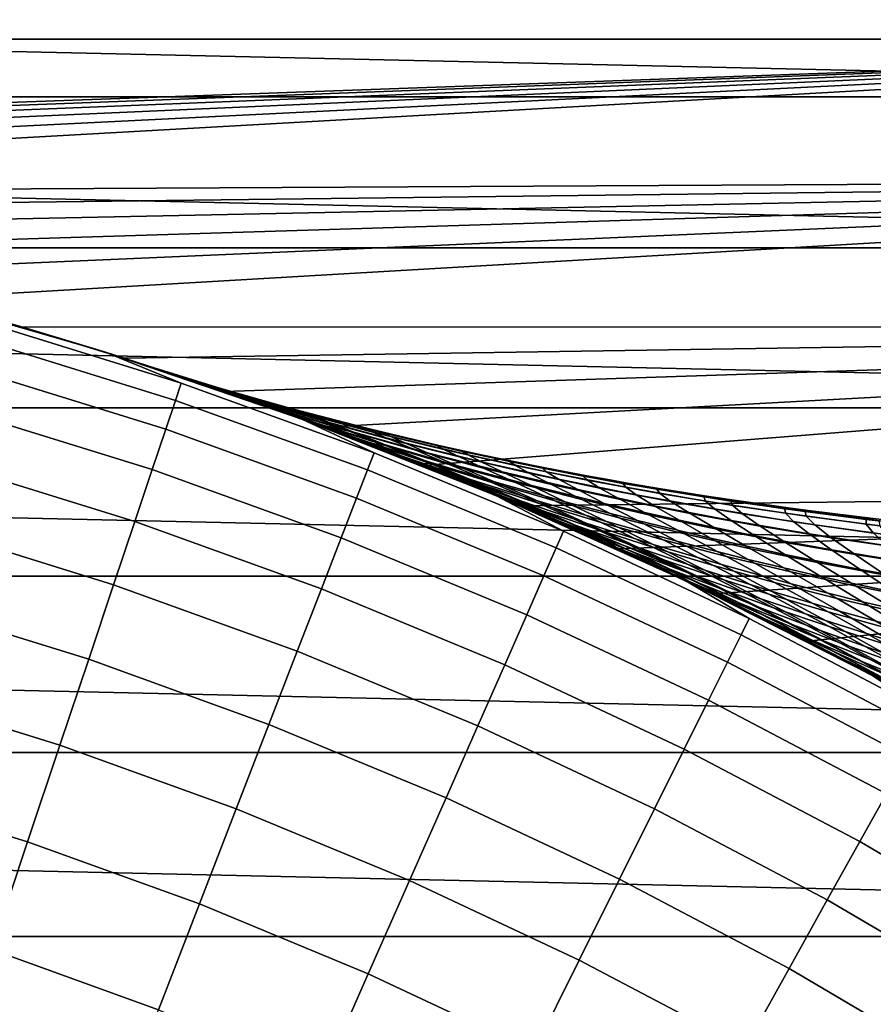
# Model space of a CAD drawing. Header units: metres. Extents: x -28 to 70, y -218 to 28.
# Tile 382 of 463: x 6.18 to 10.41, y 17.76 to 22.63. Entities that reach past the tile are written whole.
import ezdxf

# ---------------------------------------------------------------- set-up
doc = ezdxf.new("R2010")
doc.units = ezdxf.units.M
doc.layers.add('solid_10_261_432_XXX', color=7, linetype='CONTINUOUS')

msp = doc.modelspace()

# ---------------------------------------------------------------- linework, layer by layer
at = {"layer": 'solid_10_261_432_XXX'}
for points in [[(13.848095, 23.178228), (-13.848136, 23.178204), (-14.874039, 22.533596)], [(14.873999, 22.533623), (13.848095, 23.178228), (-14.874039, 22.533596)], [(-16.164074, 22.247982, -5), (-15.149656, 22.950771, -5), (16.164074, 22.247982, -5)], [(-15.149656, 22.950771, -5), (15.149656, 22.950771, -5), (16.164074, 22.247982, -5)], [(-14.874039, 22.533596), (-15.870024, 21.843588), (0, 22), (14.873999, 22.533623)], [(14.873999, 22.533623), (0, 22), (0.523535, 21.993769)], [(14.873999, 22.533623), (0.523535, 21.993769), (1.046814, 21.97508)], [(14.873999, 22.533623), (1.046814, 21.97508), (1.569467, 21.943945)], [(14.873999, 22.533623), (1.569467, 21.943945), (2.091219, 21.900383)], [(14.873999, 22.533623), (2.091219, 21.900383), (2.611826, 21.844412)], [(14.873999, 22.533623), (2.611826, 21.844412), (3.130936, 21.77607), (15.869986, 21.843615)], [(-17.145966, 21.50037, -5), (-16.164074, 22.247982, -5), (17.145966, 21.50037, -5)], [(-16.164074, 22.247982, -5), (16.164074, 22.247982, -5), (17.145966, 21.50037, -5)], [(15.869986, 21.843615), (3.130936, 21.77607), (3.648249, 21.695396)], [(15.869986, 21.843615), (3.648249, 21.695396), (4.163525, 21.602432)], [(15.869986, 21.843615), (4.163525, 21.602432), (4.676449, 21.497229)], [(15.869986, 21.843615), (4.676449, 21.497229), (5.186689, 21.379856)], [(15.869986, 21.843615), (5.186689, 21.379856), (5.69401, 21.25037)], [(15.869986, 21.843615), (5.69401, 21.25037), (6.19813, 21.108841), (16.834013, 21.109619)], [(-18.093325, 20.709457, -5), (-17.145966, 21.50037, -5), (18.093325, 20.709457, -5)], [(-17.145966, 21.50037, -5), (17.145966, 21.50037, -5), (18.093325, 20.709457, -5)], [(5.186689, 21.379856), (5.610941, 21.272455, 143.052673), (6.601862, 20.986076, 143.052673), (5.69401, 21.25037)], [(5.610941, 21.272455, 143.052673), (6.01249, 21.13171, 144.561661), (6.98201, 20.831484, 144.561661), (6.601862, 20.986076, 143.052673)], [(6.19813, 21.108841), (5.69401, 21.25037), (6.601862, 20.986076, 143.052673)], [(6.98201, 20.831484, 144.561661), (6.01249, 21.13171, 144.561661), (5.987821, 21.045006, 146.086594), (6.953362, 20.746012, 146.086594)], [(16.834013, 21.109619), (6.19813, 21.108841), (6.6987, 20.955366)], [(6.8004, 20.922585, 114), (6.6987, 20.955366), (6.19813, 21.108841), (6.601862, 20.986076, 143.052673)], [(16.834013, 21.109619), (6.6987, 20.955366), (7.195482, 20.790022)], [(16.834013, 21.109619), (7.195482, 20.790022), (7.688225, 20.612888)], [(16.834013, 21.109619), (7.688225, 20.612888), (8.176576, 20.424093)], [(16.834013, 21.109619), (8.176576, 20.424093), (8.660292, 20.223732), (17.764107, 20.333138)], [(6.953362, 20.746012, 146.086594), (5.987821, 21.045006, 146.086594), (5.946616, 20.900187, 147.606766), (6.905513, 20.603251, 147.606766)], [(6.601862, 20.986076, 143.052673), (6.98201, 20.831484, 144.561661), (7.93663, 20.486803, 144.561661), (7.578271, 20.653566, 143.052673)], [(6.8831, 20.895525, 116.400955), (6.821212, 20.91581, 115.203224), (6.601862, 20.986076, 143.052673), (7.578271, 20.653566, 143.052673)], [(6.821212, 20.91581, 115.203224), (6.8004, 20.922585, 114), (6.601862, 20.986076, 143.052673)], [(7.2147, 20.783361, 108.63913), (7.195482, 20.790022), (6.6987, 20.955366), (7.128386, 20.813124, 109.226486)], [(7.051811, 20.839193, 109.817162), (7.128386, 20.813124, 109.226486), (6.6987, 20.955366)], [(6.985337, 20.861568, 110.410065), (7.051811, 20.839193, 109.817162), (6.6987, 20.955366)], [(6.928968, 20.88036, 111.005325), (6.985337, 20.861568, 110.410065), (6.6987, 20.955366)], [(6.882774, 20.895632, 111.602097), (6.928968, 20.88036, 111.005325), (6.6987, 20.955366)], [(6.821032, 20.915869, 112.799652), (6.882774, 20.895632, 111.602097), (6.6987, 20.955366)], [(6.8004, 20.922585, 114), (6.821032, 20.915869, 112.799652), (6.6987, 20.955366)], [(6.905513, 20.603251, 147.606766), (5.946616, 20.900187, 147.606766), (5.88894, 20.697477, 149.119751), (6.838538, 20.403421, 149.119751)], [(7.156009, 20.811676, 114), (7.198571, 20.798086, 112.816879), (6.821032, 20.915869, 112.799652), (6.8004, 20.922585, 114)], [(7.173576, 20.805477, 115.249657), (7.156009, 20.811676, 114), (6.8004, 20.922585, 114), (6.821212, 20.91581, 115.203224)], [(7.250904, 20.779507, 111.639496), (6.882774, 20.895632, 111.602097), (6.821032, 20.915869, 112.799652), (7.198571, 20.798086, 112.816879)], [(7.233522, 20.784374, 116.496346), (7.173576, 20.805477, 115.249657), (6.821212, 20.91581, 115.203224), (6.8831, 20.895525, 116.400955)], [(7.250904, 20.779507, 111.639496), (6.928968, 20.88036, 111.005325), (6.882774, 20.895632, 111.602097)], [(6.985572, 20.86149, 117.591652), (6.8831, 20.895525, 116.400955), (7.578271, 20.653566, 143.052673)], [(7.338322, 20.747143, 117.735138), (7.233522, 20.784374, 116.496346), (6.8831, 20.895525, 116.400955), (6.985572, 20.86149, 117.591652)], [(7.343087, 20.746588, 110.471497), (6.985337, 20.861568, 110.410065), (6.928968, 20.88036, 111.005325)], [(7.250904, 20.779507, 111.639496), (7.343087, 20.746588, 110.471497), (6.928968, 20.88036, 111.005325)], [(7.343087, 20.746588, 110.471497), (7.47438, 20.69915, 109.316612), (7.051811, 20.839193, 109.817162), (6.985337, 20.861568, 110.410065)], [(7.128403, 20.813118, 118.773636), (6.985572, 20.86149, 117.591652), (7.578271, 20.653566, 143.052673)], [(7.487315, 20.693445, 118.960922), (7.338322, 20.747143, 117.735138), (6.985572, 20.86149, 117.591652), (7.128403, 20.813118, 118.773636)], [(7.93663, 20.486803, 144.561661), (6.98201, 20.831484, 144.561661), (6.953362, 20.746012, 146.086594), (7.904066, 20.402746, 146.086594)], [(7.47438, 20.69915, 109.316612), (7.128386, 20.813124, 109.226486), (7.051811, 20.839193, 109.817162)], [(7.47438, 20.69915, 109.316612), (7.642852, 20.637094, 108.179741), (7.2147, 20.783361, 108.63913), (7.128386, 20.813124, 109.226486)], [(7.310636, 20.749809, 119.94429), (7.128403, 20.813118, 118.773636), (7.578271, 20.653566, 143.052673)], [(7.487315, 20.693445, 118.960922), (7.128403, 20.813118, 118.773636), (7.310636, 20.749809, 119.94429)], [(7.184134, 20.803295, 114), (7.156009, 20.811676, 114), (7.173576, 20.805477, 115.249657)], [(7.198571, 20.798086, 112.816879), (7.156009, 20.811676, 114), (7.184134, 20.803295, 114)], [(7.580257, 20.683016, 116.449593), (7.529311, 20.703026, 115.226196), (7.173576, 20.805477, 115.249657), (7.233522, 20.784374, 116.496346)], [(7.327553, 20.761429, 114), (7.173576, 20.805477, 115.249657), (7.529311, 20.703026, 115.226196), (7.519978, 20.7075, 114)], [(7.184134, 20.803295, 114), (7.173576, 20.805477, 115.249657), (7.327553, 20.761429, 114)], [(7.198571, 20.798086, 112.816879), (7.184134, 20.803295, 114), (7.327553, 20.761429, 114), (7.588039, 20.687126, 112.836998)], [(7.786222, 20.576073, 105.764595), (7.688225, 20.612888), (7.195482, 20.790022), (7.654108, 20.625582, 106.329254)], [(7.530651, 20.670977, 106.899658), (7.654108, 20.625582, 106.329254), (7.195482, 20.790022)], [(7.416097, 20.712351, 107.475159), (7.530651, 20.670977, 106.899658), (7.195482, 20.790022)], [(7.310738, 20.749773, 108.055038), (7.416097, 20.712351, 107.475159), (7.195482, 20.790022)], [(7.2147, 20.783361, 108.63913), (7.310738, 20.749773, 108.055038), (7.195482, 20.790022)], [(7.588039, 20.687126, 112.836998), (7.631353, 20.66951, 111.679398), (7.250904, 20.779507, 111.639496), (7.198571, 20.798086, 112.816879)], [(7.642852, 20.637094, 108.179741), (7.310738, 20.749773, 108.055038), (7.2147, 20.783361, 108.63913)], [(7.675253, 20.6464, 117.665443), (7.580257, 20.683016, 116.449593), (7.233522, 20.784374, 116.496346), (7.338322, 20.747143, 117.735138)], [(7.631353, 20.66951, 111.679398), (7.71404, 20.636938, 110.530823), (7.343087, 20.746588, 110.471497), (7.250904, 20.779507, 111.639496)], [(7.588039, 20.687126, 112.836998), (7.327553, 20.761429, 114), (7.519978, 20.7075, 114)], [(-19.004232, 19.87685, -5), (-18.093325, 20.709457, -5), (19.004232, 19.87685, -5)], [(-18.093325, 20.709457, -5), (18.093325, 20.709457, -5), (19.004232, 19.87685, -5)], [(7.904066, 20.402746, 146.086594), (6.953362, 20.746012, 146.086594), (6.905513, 20.603251, 147.606766), (7.849674, 20.262346, 147.606766)], [(7.530406, 20.671066, 121.099022), (7.310636, 20.749809, 119.94429), (7.578271, 20.653566, 143.052673)], [(7.677951, 20.623119, 120.166885), (7.310636, 20.749809, 119.94429), (7.530406, 20.671066, 121.099022)], [(7.813676, 20.592907, 118.868782), (7.487315, 20.693445, 118.960922), (7.310636, 20.749809, 119.94429), (7.677951, 20.623119, 120.166885)], [(7.642852, 20.637094, 108.179741), (7.845559, 20.560406, 107.06678), (7.416097, 20.712351, 107.475159), (7.310738, 20.749773, 108.055038)], [(7.813676, 20.592907, 118.868782), (7.675253, 20.6464, 117.665443), (7.338322, 20.747143, 117.735138), (7.487315, 20.693445, 118.960922)], [(7.71404, 20.636938, 110.530823), (7.835404, 20.589287, 109.394958), (7.47438, 20.69915, 109.316612), (7.343087, 20.746588, 110.471497)], [(7.845559, 20.560406, 107.06678), (7.530651, 20.670977, 106.899658), (7.416097, 20.712351, 107.475159)], [(7.519978, 20.7075, 114), (7.529311, 20.703026, 115.226196), (7.581562, 20.690773, 114)], [(7.588039, 20.687126, 112.836998), (7.519978, 20.7075, 114), (7.581562, 20.690773, 114)], [(7.529311, 20.703026, 115.226196), (7.580257, 20.683016, 116.449593), (7.92954, 20.589249, 116.402962), (7.887014, 20.608669, 115.202797)], [(7.581562, 20.690773, 114), (7.529311, 20.703026, 115.226196), (7.887014, 20.608669, 115.202797), (7.88801, 20.611263, 114)], [(6.838538, 20.403421, 149.119751), (5.88894, 20.697477, 149.119751), (5.814885, 20.437199, 150.623184), (6.752541, 20.146841, 150.623184)], [(7.835404, 20.589287, 109.394958), (7.993575, 20.526541, 108.276657), (7.642852, 20.637094, 108.179741), (7.47438, 20.69915, 109.316612)], [(7.785431, 20.576372, 122.232201), (7.530406, 20.671066, 121.099022), (7.578271, 20.653566, 143.052673)], [(7.906706, 20.536098, 121.345352), (7.530406, 20.671066, 121.099022), (7.785431, 20.576372, 122.232201)], [(7.993085, 20.522457, 120.053024), (7.677951, 20.623119, 120.166885), (7.530406, 20.671066, 121.099022), (7.906706, 20.536098, 121.345352)], [(7.845559, 20.560406, 107.06678), (8.079526, 20.469061, 105.983681), (7.654108, 20.625582, 106.329254), (7.530651, 20.670977, 106.899658)], [(7.578271, 20.653566, 143.052673), (7.93663, 20.486803, 144.561661), (8.874312, 20.098402, 144.561661), (8.538021, 20.275656, 143.052673)], [(8.073713, 20.464973, 123.34034), (7.785431, 20.576372, 122.232201), (7.578271, 20.653566, 143.052673), (8.538021, 20.275656, 143.052673)], [(7.580257, 20.683016, 116.449593), (7.675253, 20.6464, 117.665443), (8.015314, 20.55274, 117.595886), (7.92954, 20.589249, 116.402962)], [(7.588039, 20.687126, 112.836998), (7.581562, 20.690773, 114), (7.88801, 20.611263, 114), (7.979819, 20.585773, 112.857048)], [(7.631353, 20.66951, 111.679398), (7.588039, 20.687126, 112.836998), (7.979819, 20.585773, 112.857048), (8.014778, 20.568499, 111.719185)], [(7.71404, 20.636938, 110.530823), (7.631353, 20.66951, 111.679398), (8.014778, 20.568499, 111.719185), (8.08863, 20.535622, 110.590012)], [(7.993575, 20.526541, 108.276657), (8.185681, 20.448778, 107.181778), (7.845559, 20.560406, 107.06678), (7.642852, 20.637094, 108.179741)], [(8.079526, 20.469061, 105.983681), (7.786222, 20.576073, 105.764595), (7.654108, 20.625582, 106.329254)], [(7.675253, 20.6464, 117.665443), (7.813676, 20.592907, 118.868782), (8.143749, 20.498934, 118.77681), (8.015314, 20.55274, 117.595886)], [(7.813676, 20.592907, 118.868782), (7.677951, 20.623119, 120.166885), (7.993085, 20.522457, 120.053024)], [(8.23186, 20.401875, 104.108627), (8.176576, 20.424093), (7.688225, 20.612888), (8.075367, 20.464321, 104.653885)], [(7.926785, 20.522331, 105.205872), (8.075367, 20.464321, 104.653885), (7.688225, 20.612888)], [(7.786222, 20.576073, 105.764595), (7.926785, 20.522331, 105.205872), (7.688225, 20.612888)], [(7.835404, 20.589287, 109.394958), (7.71404, 20.636938, 110.530823), (8.08863, 20.535622, 110.590012), (8.200718, 20.48707, 109.473167)], [(7.88801, 20.611263, 114), (7.887014, 20.608669, 115.202797), (7.981925, 20.58811, 114)], [(7.887014, 20.608669, 115.202797), (7.92954, 20.589249, 116.402962), (8.281283, 20.502834, 116.356506), (8.24659, 20.522108, 115.179504)], [(7.981925, 20.58811, 114), (7.887014, 20.608669, 115.202797), (8.24659, 20.522108, 115.179504), (8.250844, 20.524862, 114)], [(7.979819, 20.585773, 112.857048), (7.88801, 20.611263, 114), (7.981925, 20.58811, 114)], [(7.849674, 20.262346, 147.606766), (6.905513, 20.603251, 147.606766), (6.838538, 20.403421, 149.119751), (7.773541, 20.065823, 149.119751)], [(8.170038, 20.432318, 122.488762), (7.785431, 20.576372, 122.232201), (8.073713, 20.464973, 123.34034)], [(8.210101, 20.435066, 121.210709), (7.906706, 20.536098, 121.345352), (7.785431, 20.576372, 122.232201), (8.170038, 20.432318, 122.488762)], [(8.3417, 20.363085, 104.935349), (7.926785, 20.522331, 105.205872), (7.786222, 20.576073, 105.764595)], [(8.660022, 20.248558, 105.084778), (8.3417, 20.363085, 104.935349), (7.786222, 20.576073, 105.764595), (8.079526, 20.469061, 105.983681)], [(7.813676, 20.592907, 118.868782), (7.993085, 20.522457, 120.053024), (8.31251, 20.427826, 119.939316), (8.143749, 20.498934, 118.77681)], [(7.993575, 20.526541, 108.276657), (7.835404, 20.589287, 109.394958), (8.200718, 20.48707, 109.473167), (8.349231, 20.422913, 108.373466)], [(8.185681, 20.448778, 107.181778), (8.408824, 20.356079, 106.116196), (8.079526, 20.469061, 105.983681), (7.845559, 20.560406, 107.06678)], [(7.92954, 20.589249, 116.402962), (8.015314, 20.55274, 117.595886), (8.358427, 20.465988, 117.526588), (8.281283, 20.502834, 116.356506)], [(7.979819, 20.585773, 112.857048), (7.981925, 20.58811, 114), (8.250844, 20.524862, 114), (8.373784, 20.493635, 112.876991)], [(8.014778, 20.568499, 111.719185), (7.979819, 20.585773, 112.857048), (8.373784, 20.493635, 112.876991), (8.40107, 20.476162, 111.758781)], [(8.08863, 20.535622, 110.590012), (8.014778, 20.568499, 111.719185), (8.40107, 20.476162, 111.758781), (8.466761, 20.442408, 110.648926)], [(7.993085, 20.522457, 120.053024), (7.906706, 20.536098, 121.345352), (8.210101, 20.435066, 121.210709)], [(8.3417, 20.363085, 104.935349), (8.075367, 20.464321, 104.653885), (7.926785, 20.522331, 105.205872)], [(7.993085, 20.522457, 120.053024), (8.210101, 20.435066, 121.210709), (8.518359, 20.339518, 121.076172), (8.31251, 20.427826, 119.939316)], [(8.185681, 20.448778, 107.181778), (7.993575, 20.526541, 108.276657), (8.349231, 20.422913, 108.373466), (8.531368, 20.34333, 107.296707)], [(8.015314, 20.55274, 117.595886), (8.143749, 20.498934, 118.77681), (8.477468, 20.411411, 118.685127), (8.358427, 20.465988, 117.526588)], [(8.200718, 20.48707, 109.473167), (8.08863, 20.535622, 110.590012), (8.466761, 20.442408, 110.648926), (8.570245, 20.392355, 109.551048)], [(8.383366, 20.495314, 114), (8.250844, 20.524862, 114), (8.24659, 20.522108, 115.179504)], [(8.24659, 20.522108, 115.179504), (8.281283, 20.502834, 116.356506), (8.635401, 20.423534, 116.310303), (8.607939, 20.443041, 115.156334)], [(8.474481, 20.475603, 114), (8.24659, 20.522108, 115.179504), (8.607939, 20.443041, 115.156334), (8.618924, 20.445347, 114)], [(8.383366, 20.495314, 114), (8.24659, 20.522108, 115.179504), (8.474481, 20.475603, 114)], [(8.373784, 20.493635, 112.876991), (8.250844, 20.524862, 114), (8.383366, 20.495314, 114)], [(8.874312, 20.098402, 144.561661), (7.93663, 20.486803, 144.561661), (7.904066, 20.402746, 146.086594), (8.837901, 20.015938, 146.086594)], [(8.393662, 20.33584, 124.422684), (8.073713, 20.464973, 123.34034), (8.538021, 20.275656, 143.052673)], [(8.46419, 20.31181, 123.592262), (8.073713, 20.464973, 123.34034), (8.393662, 20.33584, 124.422684)], [(8.461331, 20.330759, 122.334488), (8.170038, 20.432318, 122.488762), (8.073713, 20.464973, 123.34034), (8.46419, 20.31181, 123.592262)], [(8.628809, 20.242617, 103.923828), (8.23186, 20.401875, 104.108627), (8.075367, 20.464321, 104.653885)], [(8.936073, 20.126434, 104.089584), (8.628809, 20.242617, 103.923828), (8.075367, 20.464321, 104.653885), (8.3417, 20.363085, 104.935349)], [(8.660022, 20.248558, 105.084778), (8.079526, 20.469061, 105.983681), (8.408824, 20.356079, 106.116196)], [(8.143749, 20.498934, 118.77681), (8.31251, 20.427826, 119.939316), (8.636169, 20.339172, 119.82592), (8.477468, 20.411411, 118.685127)], [(8.349231, 20.422913, 108.373466), (8.200718, 20.48707, 109.473167), (8.570245, 20.392355, 109.551048), (8.709761, 20.326153, 108.469925)], [(8.281283, 20.502834, 116.356506), (8.358427, 20.465988, 117.526588), (8.704517, 20.385963, 117.457634), (8.635401, 20.423534, 116.310303)], [(8.358427, 20.465988, 117.526588), (8.477468, 20.411411, 118.685127), (8.814765, 20.330221, 118.59388), (8.704517, 20.385963, 117.457634)], [(8.373784, 20.493635, 112.876991), (8.383366, 20.495314, 114), (8.474481, 20.475603, 114), (8.769808, 20.41032, 112.896782)], [(8.40107, 20.476162, 111.758781), (8.373784, 20.493635, 112.876991), (8.769808, 20.41032, 112.896782), (8.790116, 20.392187, 111.79808)], [(8.466761, 20.442408, 110.648926), (8.40107, 20.476162, 111.758781), (8.790116, 20.392187, 111.79808), (8.848342, 20.357069, 110.707428)], [(8.769808, 20.41032, 112.896782), (8.474481, 20.475603, 114), (8.618924, 20.445347, 114)], [(6.752541, 20.146841, 150.623184), (5.814885, 20.437199, 150.623184), (5.724566, 20.119762, 152.1147), (6.647658, 19.833914, 152.1147)], [(8.210101, 20.435066, 121.210709), (8.170038, 20.432318, 122.488762), (8.461331, 20.330759, 122.334488)], [(8.744172, 20.187607, 102.519341), (8.660292, 20.223732), (8.176576, 20.424093), (8.566732, 20.26354, 103.040825)], [(8.395659, 20.335016, 103.570976), (8.566732, 20.26354, 103.040825), (8.176576, 20.424093)], [(8.23186, 20.401875, 104.108627), (8.395659, 20.335016, 103.570976), (8.176576, 20.424093)], [(8.408824, 20.356079, 106.116196), (8.185681, 20.448778, 107.181778), (8.531368, 20.34333, 107.296707), (8.744301, 20.248514, 106.248718)], [(8.210101, 20.435066, 121.210709), (8.461331, 20.330759, 122.334488), (8.758045, 20.234116, 122.180252), (8.518359, 20.339518, 121.076172)], [(8.31251, 20.427826, 119.939316), (8.518359, 20.339518, 121.076172), (8.831433, 20.249462, 120.941963), (8.636169, 20.339172, 119.82592)], [(8.531368, 20.34333, 107.296707), (8.349231, 20.422913, 108.373466), (8.709761, 20.326153, 108.469925), (8.882577, 20.244097, 107.411293)], [(8.570245, 20.392355, 109.551048), (8.466761, 20.442408, 110.648926), (8.848342, 20.357069, 110.707428), (8.943908, 20.304996, 109.628433)], [(8.477468, 20.411411, 118.685127), (8.636169, 20.339172, 119.82592), (8.964008, 20.256449, 119.713028), (8.814765, 20.330221, 118.59388)], [(8.618924, 20.445347, 114), (8.607939, 20.443041, 115.156334), (8.782884, 20.412443, 114)], [(8.607939, 20.443041, 115.156334), (8.635401, 20.423534, 116.310303), (8.991805, 20.351107, 116.26442), (8.970962, 20.37117, 115.133331)], [(8.782884, 20.412443, 114), (8.607939, 20.443041, 115.156334), (8.970962, 20.37117, 115.133331), (8.988332, 20.373322, 114)], [(8.769808, 20.41032, 112.896782), (8.618924, 20.445347, 114), (8.782884, 20.412443, 114)], [(8.635401, 20.423534, 116.310303), (8.704517, 20.385963, 117.457634), (9.053509, 20.312487, 117.389137), (8.991805, 20.351107, 116.26442)], [(8.769808, 20.41032, 112.896782), (8.782884, 20.412443, 114), (8.988332, 20.373322, 114), (9.167764, 20.335436, 112.916382)], [(8.790116, 20.392187, 111.79808), (8.769808, 20.41032, 112.896782), (9.167764, 20.335436, 112.916382), (9.181809, 20.316259, 111.837013)], [(7.773541, 20.065823, 149.119751), (6.838538, 20.403421, 149.119751), (6.752541, 20.146841, 150.623184), (7.675786, 19.813488, 150.623184)], [(8.837901, 20.015938, 146.086594), (7.904066, 20.402746, 146.086594), (7.849674, 20.262346, 147.606766), (8.777083, 19.878201, 147.606766)], [(8.628809, 20.242617, 103.923828), (8.395659, 20.335016, 103.570976), (8.23186, 20.401875, 104.108627)], [(8.936073, 20.126434, 104.089584), (8.3417, 20.363085, 104.935349), (8.660022, 20.248558, 105.084778)], [(8.709761, 20.326153, 108.469925), (8.570245, 20.392355, 109.551048), (8.943908, 20.304996, 109.628433), (9.075105, 20.236206, 108.565811)], [(8.704517, 20.385963, 117.457634), (8.814765, 20.330221, 118.59388), (9.155579, 20.255247, 118.503197), (9.053509, 20.312487, 117.389137)], [(8.848342, 20.357069, 110.707428), (8.790116, 20.392187, 111.79808), (9.181809, 20.316259, 111.837013), (9.233279, 20.279375, 110.765404)], [(9.103338, 20.352419, 114), (8.988332, 20.373322, 114), (8.970962, 20.37117, 115.133331)], [(8.970962, 20.37117, 115.133331), (8.991805, 20.351107, 116.26442), (9.35041, 20.285313, 116.218903), (9.335563, 20.306196, 115.110527)], [(9.18924, 20.337263, 114), (8.970962, 20.37117, 115.133331), (9.335563, 20.306196, 115.110527), (9.356009, 20.308933, 114)], [(9.103338, 20.352419, 114), (8.970962, 20.37117, 115.133331), (9.18924, 20.337263, 114)], [(9.167764, 20.335436, 112.916382), (8.988332, 20.373322, 114), (9.103338, 20.352419, 114)], [(8.565064, 20.264246, 124.954041), (8.393662, 20.33584, 124.422684), (8.538021, 20.275656, 143.052673)], [(8.785181, 20.174694, 124.653725), (8.393662, 20.33584, 124.422684), (8.565064, 20.264246, 124.954041)], [(8.743167, 20.209633, 123.419624), (8.46419, 20.31181, 123.592262), (8.393662, 20.33584, 124.422684), (8.785181, 20.174694, 124.653725)], [(8.937549, 20.107813, 102.950684), (8.566732, 20.26354, 103.040825), (8.395659, 20.335016, 103.570976)], [(9.233738, 19.989937, 103.132195), (8.937549, 20.107813, 102.950684), (8.395659, 20.335016, 103.570976), (8.628809, 20.242617, 103.923828)], [(8.660022, 20.248558, 105.084778), (8.408824, 20.356079, 106.116196), (8.744301, 20.248514, 106.248718), (8.985115, 20.13868, 105.234329)], [(8.461331, 20.330759, 122.334488), (8.46419, 20.31181, 123.592262), (8.743167, 20.209633, 123.419624)], [(8.461331, 20.330759, 122.334488), (8.743167, 20.209633, 123.419624), (9.028108, 20.11179, 123.246933), (8.758045, 20.234116, 122.180252)], [(8.518359, 20.339518, 121.076172), (8.758045, 20.234116, 122.180252), (9.060145, 20.142466, 122.026314), (8.831433, 20.249462, 120.941963)], [(8.744301, 20.248514, 106.248718), (8.531368, 20.34333, 107.296707), (8.882577, 20.244097, 107.411293), (9.085927, 20.14649, 106.380928)], [(8.636169, 20.339172, 119.82592), (8.831433, 20.249462, 120.941963), (9.149279, 20.164913, 120.808273), (8.964008, 20.256449, 119.713028)], [(17.764107, 20.333138), (8.660292, 20.223732), (9.139139, 20.0119)], [(8.882577, 20.244097, 107.411293), (8.709761, 20.326153, 108.469925), (9.075105, 20.236206, 108.565811), (9.239263, 20.15111, 107.525253)], [(8.814765, 20.330221, 118.59388), (8.964008, 20.256449, 119.713028), (9.295971, 20.179598, 119.600792), (9.155579, 20.255247, 118.503197)], [(8.943908, 20.304996, 109.628433), (8.848342, 20.357069, 110.707428), (9.233279, 20.279375, 110.765404), (9.321631, 20.224852, 109.705132)], [(8.991805, 20.351107, 116.26442), (9.053509, 20.312487, 117.389137), (9.405326, 20.24538, 117.321182), (9.35041, 20.285313, 116.218903)], [(9.053509, 20.312487, 117.389137), (9.155579, 20.255247, 118.503197), (9.49984, 20.186377, 118.413216), (9.405326, 20.24538, 117.321182)], [(9.167764, 20.335436, 112.916382), (9.103338, 20.352419, 114), (9.18924, 20.337263, 114)], [(17.764107, 20.333138), (9.139139, 20.0119), (9.612785, 19.788742)], [(9.167764, 20.335436, 112.916382), (9.18924, 20.337263, 114), (9.356009, 20.308933, 114), (9.567524, 20.268593, 112.935745)], [(9.181809, 20.316259, 111.837013), (9.167764, 20.335436, 112.916382), (9.567524, 20.268593, 112.935745), (9.576038, 20.24807, 111.875481)], [(9.233279, 20.279375, 110.765404), (9.181809, 20.316259, 111.837013), (9.576038, 20.24807, 111.875481), (9.62148, 20.209095, 110.822708)], [(17.764107, 20.333138), (9.612785, 19.788742), (10.080972, 19.554386)], [(17.764107, 20.333138), (10.080972, 19.554386), (10.543481, 19.308937), (18.658464, 19.515678)], [(8.538021, 20.275656, 143.052673), (8.874312, 20.098402, 144.561661), (9.793057, 19.66711, 144.561661), (9.479002, 19.853174, 143.052673)], [(8.742976, 20.188124, 125.477043), (8.565064, 20.264246, 124.954041), (8.538021, 20.275656, 143.052673), (9.479002, 19.853174, 143.052673)], [(8.785181, 20.174694, 124.653725), (8.565064, 20.264246, 124.954041), (8.742976, 20.188124, 125.477043)], [(8.937549, 20.107813, 102.950684), (8.744172, 20.187607, 102.519341), (8.566732, 20.26354, 103.040825)], [(9.075105, 20.236206, 108.565811), (8.943908, 20.304996, 109.628433), (9.321631, 20.224852, 109.705132), (9.445204, 20.153017, 108.660896)], [(9.321631, 20.224852, 109.705132), (9.233279, 20.279375, 110.765404), (9.62148, 20.209095, 110.822708), (9.70334, 20.151777, 109.780983)], [(9.356009, 20.308933, 114), (9.335563, 20.306196, 115.110527), (9.592031, 20.27124, 114)], [(9.335563, 20.306196, 115.110527), (9.35041, 20.285313, 116.218903), (9.71113, 20.225912, 116.173843), (9.701642, 20.24782, 115.087944)], [(9.592031, 20.27124, 114), (9.335563, 20.306196, 115.110527), (9.701642, 20.24782, 115.087944), (9.730327, 20.250423, 114)], [(9.35041, 20.285313, 116.218903), (9.405326, 20.24538, 117.321182), (9.759892, 20.184465, 117.253876), (9.71113, 20.225912, 116.173843)], [(9.567524, 20.268593, 112.935745), (9.356009, 20.308933, 114), (9.592031, 20.27124, 114)], [(9.567524, 20.268593, 112.935745), (9.592031, 20.27124, 114), (9.730327, 20.250423, 114), (9.968961, 20.209398, 112.954826)], [(9.576038, 20.24807, 111.875481), (9.567524, 20.268593, 112.935745), (9.968961, 20.209398, 112.954826), (9.972693, 20.187304, 111.913399)], [(8.777083, 19.878201, 147.606766), (7.849674, 20.262346, 147.606766), (7.773541, 20.065823, 149.119751), (8.691956, 19.685404, 149.119751)], [(9.53781, 19.875183, 103.314102), (9.233738, 19.989937, 103.132195), (8.628809, 20.242617, 103.923828), (8.936073, 20.126434, 104.089584)], [(8.936073, 20.126434, 104.089584), (8.660022, 20.248558, 105.084778), (8.985115, 20.13868, 105.234329), (9.250676, 20.01413, 104.255592)], [(9.311747, 19.932169, 101.008728), (9.139139, 20.0119), (8.660292, 20.223732), (9.11728, 20.021868, 101.502777)], [(8.927957, 20.107004, 102.006493), (9.11728, 20.021868, 101.502777), (8.660292, 20.223732)], [(8.744172, 20.187607, 102.519341), (8.927957, 20.107004, 102.006493), (8.660292, 20.223732)], [(8.985115, 20.13868, 105.234329), (8.744301, 20.248514, 106.248718), (9.085927, 20.14649, 106.380928), (9.316967, 20.033659, 105.383621)], [(8.758045, 20.234116, 122.180252), (9.028108, 20.11179, 123.246933), (9.318986, 20.018423, 123.074493), (9.060145, 20.142466, 122.026314)], [(8.831433, 20.249462, 120.941963), (9.060145, 20.142466, 122.026314), (9.367595, 20.055885, 121.872925), (9.149279, 20.164913, 120.808273)], [(9.085927, 20.14649, 106.380928), (8.882577, 20.244097, 107.411293), (9.239263, 20.15111, 107.525253), (9.433678, 20.050131, 106.512497)], [(8.964008, 20.256449, 119.713028), (9.149279, 20.164913, 120.808273), (9.471848, 20.085884, 120.675331), (9.295971, 20.179598, 119.600792)], [(9.239263, 20.15111, 107.525253), (9.075105, 20.236206, 108.565811), (9.445204, 20.153017, 108.660896), (9.601382, 20.064404, 107.638329)], [(9.155579, 20.255247, 118.503197), (9.295971, 20.179598, 119.600792), (9.632003, 20.10857, 119.489388), (9.49984, 20.186377, 118.413216)], [(9.445204, 20.153017, 108.660896), (9.321631, 20.224852, 109.705132), (9.70334, 20.151777, 109.780983), (9.819998, 20.07653, 108.754959)], [(9.405326, 20.24538, 117.321182), (9.49984, 20.186377, 118.413216), (9.847486, 20.123491, 118.324066), (9.759892, 20.184465, 117.253876)], [(9.62148, 20.209095, 110.822708), (9.576038, 20.24807, 111.875481), (9.972693, 20.187304, 111.913399), (10.012851, 20.145996, 110.879211)], [(9.775366, 20.243841, 114), (9.730327, 20.250423, 114), (9.701642, 20.24782, 115.087944)], [(9.701642, 20.24782, 115.087944), (9.71113, 20.225912, 116.173843), (10.073874, 20.172663, 116.129288), (10.0691, 20.19574, 115.065628)], [(9.997238, 20.212805, 114), (9.701642, 20.24782, 115.087944), (10.0691, 20.19574, 115.065628), (10.097419, 20.19953, 114)], [(9.775366, 20.243841, 114), (9.701642, 20.24782, 115.087944), (9.997238, 20.212805, 114)], [(9.71113, 20.225912, 116.173843), (9.759892, 20.184465, 117.253876), (10.117127, 20.129559, 117.187325), (10.073874, 20.172663, 116.129288)], [(9.968961, 20.209398, 112.954826), (9.730327, 20.250423, 114), (9.775366, 20.243841, 114)], [(9.968961, 20.209398, 112.954826), (9.775366, 20.243841, 114), (9.997238, 20.212805, 114)], [(8.927413, 20.107244, 125.991783), (8.742976, 20.188124, 125.477043), (9.479002, 19.853174, 143.052673)], [(9.129025, 20.021103, 125.67112), (8.742976, 20.188124, 125.477043), (8.927413, 20.107244, 125.991783)], [(9.051785, 20.071859, 124.464005), (8.785181, 20.174694, 124.653725), (8.742976, 20.188124, 125.477043), (9.129025, 20.021103, 125.67112)], [(8.743167, 20.209633, 123.419624), (8.785181, 20.174694, 124.653725), (9.051785, 20.071859, 124.464005)], [(8.743167, 20.209633, 123.419624), (9.051785, 20.071859, 124.464005), (9.324875, 19.972765, 124.274132), (9.028108, 20.11179, 123.246933)], [(9.264623, 19.958843, 102.017395), (8.927957, 20.107004, 102.006493), (8.744172, 20.187607, 102.519341)], [(8.937549, 20.107813, 102.950684), (9.264623, 19.958843, 102.017395), (8.744172, 20.187607, 102.519341)], [(9.295971, 20.179598, 119.600792), (9.471848, 20.085884, 120.675331), (9.799097, 20.012386, 120.543327), (9.632003, 20.10857, 119.489388)], [(9.49984, 20.186377, 118.413216), (9.632003, 20.10857, 119.489388), (9.972046, 20.043316, 119.37899), (9.847486, 20.123491, 118.324066)], [(9.70334, 20.151777, 109.780983), (9.62148, 20.209095, 110.822708), (10.012851, 20.145996, 110.879211), (10.088953, 20.085627, 109.855797)], [(9.759892, 20.184465, 117.253876), (9.847486, 20.123491, 118.324066), (10.198442, 20.066465, 118.235886), (10.117127, 20.129559, 117.187325)], [(9.968961, 20.209398, 112.954826), (9.997238, 20.212805, 114), (10.097419, 20.19953, 114), (10.371944, 20.157446, 112.973587)], [(9.972693, 20.187304, 111.913399), (9.968961, 20.209398, 112.954826), (10.371944, 20.157446, 112.973587), (10.37164, 20.133615, 111.950691)], [(10.012851, 20.145996, 110.879211), (9.972693, 20.187304, 111.913399), (10.37164, 20.133615, 111.950691), (10.407254, 20.089804, 110.934776)], [(10.097419, 20.19953, 114), (10.0691, 20.19574, 115.065628), (10.405995, 20.161434, 114)], [(10.0691, 20.19574, 115.065628), (10.073874, 20.172663, 116.129288), (10.438527, 20.125286, 116.085312), (10.437836, 20.149641, 115.043602)], [(10.405995, 20.161434, 114), (10.0691, 20.19574, 115.065628), (10.437836, 20.149641, 115.043602), (10.474414, 20.153542, 114)], [(10.073874, 20.172663, 116.129288), (10.117127, 20.129559, 117.187325), (10.476907, 20.080423, 117.121613), (10.438527, 20.125286, 116.085312)], [(10.371944, 20.157446, 112.973587), (10.097419, 20.19953, 114), (10.405995, 20.161434, 114)], [(6.647658, 19.833914, 152.1147), (5.724566, 20.119762, 152.1147), (5.618125, 19.745663, 153.591949), (6.524054, 19.46513, 153.591949)], [(7.675786, 19.813488, 150.623184), (6.752541, 20.146841, 150.623184), (6.647658, 19.833914, 152.1147), (7.556563, 19.505737, 152.1147)], [(8.936073, 20.126434, 104.089584), (9.250676, 20.01413, 104.255592), (9.53781, 19.875183, 103.314102)], [(9.250676, 20.01413, 104.255592), (8.985115, 20.13868, 105.234329), (9.316967, 20.033659, 105.383621), (9.572623, 19.906002, 104.421425)], [(9.060145, 20.142466, 122.026314), (9.318986, 20.018423, 123.074493), (9.615774, 19.929674, 122.902588), (9.367595, 20.055885, 121.872925)], [(9.316967, 20.033659, 105.383621), (9.085927, 20.14649, 106.380928), (9.433678, 20.050131, 106.512497), (9.655566, 19.93371, 105.532272)], [(9.149279, 20.164913, 120.808273), (9.367595, 20.055885, 121.872925), (9.680356, 19.974455, 121.720322), (9.471848, 20.085884, 120.675331)], [(9.433678, 20.050131, 106.512497), (9.239263, 20.15111, 107.525253), (9.601382, 20.064404, 107.638329), (9.787523, 19.95956, 106.643097)], [(9.601382, 20.064404, 107.638329), (9.445204, 20.153017, 108.660896), (9.819998, 20.07653, 108.754959), (9.968894, 19.984013, 107.750229)], [(9.819998, 20.07653, 108.754959), (9.70334, 20.151777, 109.780983), (10.088953, 20.085627, 109.855797), (10.199423, 20.006685, 108.847778)], [(9.847486, 20.123491, 118.324066), (9.972046, 20.043316, 119.37899), (10.316036, 19.983767, 119.269768), (10.198442, 20.066465, 118.235886)], [(10.088953, 20.085627, 109.855797), (10.012851, 20.145996, 110.879211), (10.407254, 20.089804, 110.934776), (10.478335, 20.026186, 109.92939)], [(10.117127, 20.129559, 117.187325), (10.198442, 20.066465, 118.235886), (10.552573, 20.01511, 118.148819), (10.476907, 20.080423, 117.121613)], [(10.37164, 20.133615, 111.950691), (10.371944, 20.157446, 112.973587), (10.776336, 20.112316, 112.991974), (10.77272, 20.086632, 111.987251)], [(10.407254, 20.089804, 110.934776), (10.37164, 20.133615, 111.950691), (10.77272, 20.086632, 111.987251), (10.804513, 20.040184, 110.989281)], [(10.371944, 20.157446, 112.973587), (10.405995, 20.161434, 114), (10.474414, 20.153542, 114), (10.776336, 20.112316, 112.991974)], [(9.793057, 19.66711, 144.561661), (8.874312, 20.098402, 144.561661), (8.837901, 20.015938, 146.086594), (9.752876, 19.586416, 146.086594)], [(9.117247, 20.021883, 126.497131), (8.927413, 20.107244, 125.991783), (9.479002, 19.853174, 143.052673)], [(9.129025, 20.021103, 125.67112), (8.927413, 20.107244, 125.991783), (9.117247, 20.021883, 126.497131)], [(9.264623, 19.958843, 102.017395), (9.11728, 20.021868, 101.502777), (8.927957, 20.107004, 102.006493)], [(9.233738, 19.989937, 103.132195), (9.54979, 19.839312, 102.214081), (9.264623, 19.958843, 102.017395), (8.937549, 20.107813, 102.950684)], [(9.028108, 20.11179, 123.246933), (9.324875, 19.972765, 124.274132), (9.604432, 19.877615, 124.084419), (9.318986, 20.018423, 123.074493)], [(9.051785, 20.071859, 124.464005), (9.129025, 20.021103, 125.67112), (9.383357, 19.917618, 125.46563)], [(9.051785, 20.071859, 124.464005), (9.383357, 19.917618, 125.46563), (9.64467, 19.81727, 125.259842), (9.324875, 19.972765, 124.274132)], [(9.471848, 20.085884, 120.675331), (9.680356, 19.974455, 121.720322), (9.998393, 19.898249, 121.568756), (9.799097, 20.012386, 120.543327)], [(9.632003, 20.10857, 119.489388), (9.799097, 20.012386, 120.543327), (10.130978, 19.944435, 120.412491), (9.972046, 20.043316, 119.37899)], [(9.968894, 19.984013, 107.750229), (9.819998, 20.07653, 108.754959), (10.199423, 20.006685, 108.847778), (10.341749, 19.909966, 107.860687)], [(10.199423, 20.006685, 108.847778), (10.088953, 20.085627, 109.855797), (10.478335, 20.026186, 109.92939), (10.583343, 19.943346, 108.939117)], [(8.691956, 19.685404, 149.119751), (7.773541, 20.065823, 149.119751), (7.675786, 19.813488, 150.623184), (8.582651, 19.437853, 150.623184)], [(9.311905, 19.932095, 126.992226), (9.117247, 20.021883, 126.497131), (9.479002, 19.853174, 143.052673)], [(9.491792, 19.851309, 126.643059), (9.117247, 20.021883, 126.497131), (9.311905, 19.932095, 126.992226)], [(9.383357, 19.917618, 125.46563), (9.129025, 20.021103, 125.67112), (9.117247, 20.021883, 126.497131), (9.491792, 19.851309, 126.643059)], [(9.606867, 19.796038, 101.124481), (9.311747, 19.932169, 101.008728), (9.11728, 20.021868, 101.502777)], [(9.264623, 19.958843, 102.017395), (9.606867, 19.796038, 101.124481), (9.11728, 20.021868, 101.502777)], [(9.572623, 19.906002, 104.421425), (9.316967, 20.033659, 105.383621), (9.655566, 19.93371, 105.532272), (9.901915, 19.802349, 104.586624)], [(9.367595, 20.055885, 121.872925), (9.615774, 19.929674, 122.902588), (9.918446, 19.845686, 122.731506), (9.680356, 19.974455, 121.720322)], [(9.655566, 19.93371, 105.532272), (9.433678, 20.050131, 106.512497), (9.787523, 19.95956, 106.643097), (10.000899, 19.839045, 105.679901)], [(9.787523, 19.95956, 106.643097), (9.601382, 20.064404, 107.638329), (9.968894, 19.984013, 107.750229), (10.147438, 19.874899, 106.7724)], [(9.972046, 20.043316, 119.37899), (10.130978, 19.944435, 120.412491), (10.467431, 19.882027, 120.283012), (10.316036, 19.983767, 119.269768)], [(10.198442, 20.066465, 118.235886), (10.316036, 19.983767, 119.269768), (10.663831, 19.929781, 119.161896), (10.552573, 20.01511, 118.148819)], [(9.752876, 19.586416, 146.086594), (8.837901, 20.015938, 146.086594), (8.777083, 19.878201, 147.606766), (9.685762, 19.451633, 147.606766)], [(9.717257, 19.737652, 100.044823), (9.612785, 19.788742), (9.139139, 20.0119), (9.511732, 19.837515, 100.522873)], [(9.311747, 19.932169, 101.008728), (9.511732, 19.837515, 100.522873), (9.139139, 20.0119)], [(9.54979, 19.839312, 102.214081), (9.233738, 19.989937, 103.132195), (9.53781, 19.875183, 103.314102), (9.843355, 19.722164, 102.411331)], [(9.53781, 19.875183, 103.314102), (9.250676, 20.01413, 104.255592), (9.572623, 19.906002, 104.421425), (9.849783, 19.763929, 103.495911)], [(9.318986, 20.018423, 123.074493), (9.604432, 19.877615, 124.084419), (9.890439, 19.786617, 123.895218), (9.615774, 19.929674, 122.902588)], [(9.324875, 19.972765, 124.274132), (9.64467, 19.81727, 125.259842), (9.912953, 19.720329, 125.054138), (9.604432, 19.877615, 124.084419)], [(9.680356, 19.974455, 121.720322), (9.918446, 19.845686, 122.731506), (10.226974, 19.7666, 122.561531), (9.998393, 19.898249, 121.568756)], [(9.799097, 20.012386, 120.543327), (9.998393, 19.898249, 121.568756), (10.32167, 19.827345, 121.418488), (10.130978, 19.944435, 120.412491)], [(10.147438, 19.874899, 106.7724), (9.968894, 19.984013, 107.750229), (10.341749, 19.909966, 107.860687), (10.513389, 19.796267, 106.900085)], [(10.341749, 19.909966, 107.860687), (10.199423, 20.006685, 108.847778), (10.583343, 19.943346, 108.939117), (10.71981, 19.842199, 107.969421)], [(10.316036, 19.983767, 119.269768), (10.467431, 19.882027, 120.283012), (10.80831, 19.825064, 120.155113), (10.663831, 19.929781, 119.161896)], [(9.54979, 19.839312, 102.214081), (9.881136, 19.674932, 101.335747), (9.606867, 19.796038, 101.124481), (9.264623, 19.958843, 102.017395)], [(9.606867, 19.796038, 101.124481), (9.511732, 19.837515, 100.522873), (9.311747, 19.932169, 101.008728)], [(9.512161, 19.837307, 127.479202), (9.311905, 19.932095, 126.992226), (9.479002, 19.853174, 143.052673)], [(9.869662, 19.665874, 127.569366), (9.491792, 19.851309, 126.643059), (9.311905, 19.932095, 126.992226), (9.512161, 19.837307, 127.479202)], [(9.615774, 19.929674, 122.902588), (9.890439, 19.786617, 123.895218), (10.182878, 19.699978, 123.706856), (9.918446, 19.845686, 122.731506)], [(9.901915, 19.802349, 104.586624), (9.655566, 19.93371, 105.532272), (10.000899, 19.839045, 105.679901), (10.238557, 19.703468, 104.750778)], [(10.000899, 19.839045, 105.679901), (9.787523, 19.95956, 106.643097), (10.147438, 19.874899, 106.7724), (10.352957, 19.749872, 105.826134)], [(10.130978, 19.944435, 120.412491), (10.32167, 19.827345, 121.418488), (10.650134, 19.761808, 121.269753), (10.467431, 19.882027, 120.283012)], [(-19.876873, 19.004206, -5), (-19.004232, 19.87685, -5), (19.876873, 19.004206, -5)], [(-19.004232, 19.87685, -5), (19.004232, 19.87685, -5), (19.876873, 19.004206, -5)], [(9.685762, 19.451633, 147.606766), (8.777083, 19.878201, 147.606766), (8.691956, 19.685404, 149.119751), (9.591822, 19.262974, 149.119751)], [(9.383357, 19.917618, 125.46563), (9.491792, 19.851309, 126.643059), (9.734112, 19.747208, 126.423111)], [(9.383357, 19.917618, 125.46563), (9.734112, 19.747208, 126.423111), (9.983876, 19.645638, 126.202713), (9.64467, 19.81727, 125.259842)], [(9.843355, 19.722164, 102.411331), (9.53781, 19.875183, 103.314102), (9.849783, 19.763929, 103.495911), (10.14535, 19.607857, 102.608589)], [(9.849783, 19.763929, 103.495911), (9.572623, 19.906002, 104.421425), (9.901915, 19.802349, 104.586624), (10.169674, 19.656557, 103.677147)], [(9.604432, 19.877615, 124.084419), (9.912953, 19.720329, 125.054138), (10.188202, 19.62706, 124.848885), (9.890439, 19.786617, 123.895218)], [(9.998393, 19.898249, 121.568756), (10.226974, 19.7666, 122.561531), (10.54133, 19.692558, 122.392967), (10.32167, 19.827345, 121.418488)], [(10.352957, 19.749872, 105.826134), (10.147438, 19.874899, 106.7724), (10.513389, 19.796267, 106.900085), (10.71172, 19.666399, 105.970581)], [(10.513389, 19.796267, 106.900085), (10.341749, 19.909966, 107.860687), (10.71981, 19.842199, 107.969421), (10.88524, 19.723677, 107.025818)], [(7.556563, 19.505737, 152.1147), (6.647658, 19.833914, 152.1147), (6.524054, 19.46513, 153.591949), (7.416059, 19.143057, 153.591949)], [(9.479002, 19.853174, 143.052673), (9.793057, 19.66711, 144.561661), (10.690903, 19.193848, 144.561661), (10.399147, 19.387051, 143.052673)], [(9.718135, 19.737221, 127.958702), (9.512161, 19.837307, 127.479202), (9.479002, 19.853174, 143.052673), (10.399147, 19.387051, 143.052673)], [(10.100393, 19.561163, 127.336266), (9.734112, 19.747208, 126.423111), (9.491792, 19.851309, 126.643059), (9.869662, 19.665874, 127.569366)], [(9.961194, 19.619818, 100.271851), (9.717257, 19.737652, 100.044823), (9.511732, 19.837515, 100.522873)], [(9.606867, 19.796038, 101.124481), (9.961194, 19.619818, 100.271851), (9.511732, 19.837515, 100.522873)], [(9.869662, 19.665874, 127.569366), (9.512161, 19.837307, 127.479202), (9.718135, 19.737221, 127.958702)], [(9.881136, 19.674932, 101.335747), (9.54979, 19.839312, 102.214081), (9.843355, 19.722164, 102.411331), (10.164288, 19.555498, 101.547745)], [(9.918446, 19.845686, 122.731506), (10.182878, 19.699978, 123.706856), (10.481733, 19.617901, 123.519661), (10.226974, 19.7666, 122.561531)], [(10.238557, 19.703468, 104.750778), (10.000899, 19.839045, 105.679901), (10.352957, 19.749872, 105.826134), (10.58255, 19.609655, 104.913445)], [(10.32167, 19.827345, 121.418488), (10.54133, 19.692558, 122.392967), (10.861473, 19.623686, 122.226097), (10.650134, 19.761808, 121.269753)], [(8.582651, 19.437853, 150.623184), (7.675786, 19.813488, 150.623184), (7.556563, 19.505737, 152.1147), (8.449343, 19.135937, 152.1147)], [(9.881136, 19.674932, 101.335747), (10.224762, 19.497248, 100.497063), (9.961194, 19.619818, 100.271851), (9.606867, 19.796038, 101.124481)], [(10.145186, 19.521147, 99.108398), (10.080972, 19.554386), (9.612785, 19.788742), (9.928282, 19.632351, 99.573875)], [(9.717257, 19.737652, 100.044823), (9.928282, 19.632351, 99.573875), (9.612785, 19.788742)], [(9.64467, 19.81727, 125.259842), (9.983876, 19.645638, 126.202713), (10.241087, 19.546925, 125.982277), (9.912953, 19.720329, 125.054138)], [(9.890439, 19.786617, 123.895218), (10.188202, 19.62706, 124.848885), (10.470407, 19.537733, 124.644463), (10.182878, 19.699978, 123.706856)], [(10.169674, 19.656557, 103.677147), (9.901915, 19.802349, 104.586624), (10.238557, 19.703468, 104.750778), (10.497499, 19.553448, 103.857307)], [(6.524054, 19.46513, 153.591949), (5.618125, 19.745663, 153.591949), (5.495732, 19.315495, 155.052612), (6.381924, 19.041073, 155.052612)], [(9.961194, 19.619818, 100.271851), (10.324522, 19.430603, 99.459427), (9.928282, 19.632351, 99.573875), (9.717257, 19.737652, 100.044823)], [(9.929947, 19.63151, 128.431473), (9.718135, 19.737221, 127.958702), (10.399147, 19.387051, 143.052673)], [(10.258831, 19.465391, 128.450012), (9.869662, 19.665874, 127.569366), (9.718135, 19.737221, 127.958702), (9.929947, 19.63151, 128.431473)], [(9.734112, 19.747208, 126.423111), (10.100393, 19.561163, 127.336266), (10.339001, 19.458378, 127.102539), (9.983876, 19.645638, 126.202713)], [(10.14535, 19.607857, 102.608589), (9.849783, 19.763929, 103.495911), (10.169674, 19.656557, 103.677147), (10.455804, 19.496849, 102.805313)], [(10.226974, 19.7666, 122.561531), (10.481733, 19.617901, 123.519661), (10.786985, 19.540592, 123.333961), (10.54133, 19.692558, 122.392967)], [(10.58255, 19.609655, 104.913445), (10.352957, 19.749872, 105.826134), (10.71172, 19.666399, 105.970581), (10.933895, 19.521204, 105.074181)], [(9.591822, 19.262974, 149.119751), (8.691956, 19.685404, 149.119751), (8.582651, 19.437853, 150.623184), (9.471201, 19.020735, 150.623184)], [(10.164288, 19.555498, 101.547745), (9.843355, 19.722164, 102.411331), (10.14535, 19.607857, 102.608589), (10.456367, 19.438269, 101.759865)], [(9.912953, 19.720329, 125.054138), (10.241087, 19.546925, 125.982277), (10.505746, 19.451399, 125.76223), (10.188202, 19.62706, 124.848885)], [(10.182878, 19.699978, 123.706856), (10.470407, 19.537733, 124.644463), (10.759559, 19.452614, 124.441238), (10.481733, 19.617901, 123.519661)], [(10.497499, 19.553448, 103.857307), (10.238557, 19.703468, 104.750778), (10.58255, 19.609655, 104.913445), (10.83328, 19.454979, 104.035904)], [(10.690903, 19.193848, 144.561661), (9.793057, 19.66711, 144.561661), (9.752876, 19.586416, 146.086594), (10.647038, 19.115095, 146.086594)], [(10.478562, 19.360046, 128.205032), (10.100393, 19.561163, 127.336266), (9.869662, 19.665874, 127.569366), (10.258831, 19.465391, 128.450012)], [(10.224762, 19.497248, 100.497063), (9.881136, 19.674932, 101.335747), (10.164288, 19.555498, 101.547745), (10.497668, 19.375671, 100.723183)], [(10.324522, 19.430603, 99.459427), (10.145186, 19.521147, 99.108398), (9.928282, 19.632351, 99.573875)], [(10.148572, 19.519388, 128.899902), (9.929947, 19.63151, 128.431473), (10.399147, 19.387051, 143.052673)], [(10.258831, 19.465391, 128.450012), (9.929947, 19.63151, 128.431473), (10.148572, 19.519388, 128.899902)], [(9.983876, 19.645638, 126.202713), (10.339001, 19.458378, 127.102539), (10.585497, 19.357903, 126.868652), (10.241087, 19.546925, 125.982277)], [(10.455804, 19.496849, 102.805313), (10.169674, 19.656557, 103.677147), (10.497499, 19.553448, 103.857307), (10.77475, 19.389601, 103.000961)], [(10.647038, 19.115095, 146.086594), (9.752876, 19.586416, 146.086594), (9.685762, 19.451633, 147.606766), (10.573771, 18.983557, 147.606766)], [(10.224762, 19.497248, 100.497063), (10.577661, 19.306709, 99.697906), (10.324522, 19.430603, 99.459427), (9.961194, 19.619818, 100.271851)], [(10.456367, 19.438269, 101.759865), (10.14535, 19.607857, 102.608589), (10.455804, 19.496849, 102.805313), (10.757419, 19.323774, 101.971519)], [(10.188202, 19.62706, 124.848885), (10.505746, 19.451399, 125.76223), (10.777856, 19.359385, 125.542992), (10.470407, 19.537733, 124.644463)], [(10.592916, 19.28186, 98.198586), (10.543481, 19.308937), (10.080972, 19.554386), (10.367167, 19.404171, 98.649529)], [(10.145186, 19.521147, 99.108398), (10.367167, 19.404171, 98.649529), (10.080972, 19.554386)], [(10.100393, 19.561163, 127.336266), (10.478562, 19.360046, 128.205032), (10.706566, 19.256031, 127.959267), (10.339001, 19.458378, 127.102539)], [(10.497668, 19.375671, 100.723183), (10.164288, 19.555498, 101.547745), (10.456367, 19.438269, 101.759865), (10.779969, 19.25569, 100.949539)], [(10.241087, 19.546925, 125.982277), (10.585497, 19.357903, 126.868652), (10.839892, 19.260122, 126.635078), (10.505746, 19.451399, 125.76223)], [(8.449343, 19.135937, 152.1147), (7.556563, 19.505737, 152.1147), (7.416059, 19.143057, 153.591949), (8.292239, 18.780132, 153.591949)], [(10.694337, 19.228785, 98.686569), (10.367167, 19.404171, 98.649529), (10.145186, 19.521147, 99.108398)], [(10.937371, 19.103722, 98.937622), (10.694337, 19.228785, 98.686569), (10.145186, 19.521147, 99.108398), (10.324522, 19.430603, 99.459427)], [(10.372522, 19.401308, 129.361771), (10.148572, 19.519388, 128.899902), (10.399147, 19.387051, 143.052673)], [(10.655871, 19.250395, 129.285294), (10.258831, 19.465391, 128.450012), (10.148572, 19.519388, 128.899902), (10.372522, 19.401308, 129.361771)], [(10.577661, 19.306709, 99.697906), (10.224762, 19.497248, 100.497063), (10.497668, 19.375671, 100.723183), (10.840562, 19.183168, 99.937462)], [(7.416059, 19.143057, 153.591949), (6.524054, 19.46513, 153.591949), (6.381924, 19.041073, 155.052612), (7.254497, 18.726015, 155.052612)], [(9.471201, 19.020735, 150.623184), (8.582651, 19.437853, 150.623184), (8.449343, 19.135937, 152.1147), (9.324091, 18.725298, 152.1147)], [(10.573771, 18.983557, 147.606766), (9.685762, 19.451633, 147.606766), (9.591822, 19.262974, 149.119751), (10.471217, 18.799437, 149.119751)], [(10.865321, 19.144365, 129.029724), (10.478562, 19.360046, 128.205032), (10.258831, 19.465391, 128.450012), (10.655871, 19.250395, 129.285294)], [(10.339001, 19.458378, 127.102539), (10.706566, 19.256031, 127.959267), (10.942863, 19.15378, 127.713203), (10.585497, 19.357903, 126.868652)], [(11.190561, 18.978415, 99.189911), (10.937371, 19.103722, 98.937622), (10.324522, 19.430603, 99.459427), (10.577661, 19.306709, 99.697906)], [(10.694337, 19.228785, 98.686569), (10.592916, 19.28186, 98.198586), (10.367167, 19.404171, 98.649529)], [(10.599317, 19.278341, 129.813614), (10.372522, 19.401308, 129.361771), (10.399147, 19.387051, 143.052673)], [(10.655871, 19.250395, 129.285294), (10.372522, 19.401308, 129.361771), (10.599317, 19.278341, 129.813614)], [(10.399147, 19.387051, 143.052673), (10.690903, 19.193848, 144.561661), (11.565934, 18.679625, 144.561661), (11.296432, 18.878311, 143.052673)], [(10.828909, 19.15032, 130.255493), (10.599317, 19.278341, 129.813614), (10.399147, 19.387051, 143.052673), (11.296432, 18.878311, 143.052673)], [(6.381924, 19.041073, 155.052612), (5.495732, 19.315495, 155.052612), (5.357577, 18.829931, 156.494385), (6.221492, 18.562408, 156.494385)], [(10.471217, 18.799437, 149.119751), (9.591822, 19.262974, 149.119751), (9.471201, 19.020735, 150.623184), (10.339538, 18.563026, 150.623184)], [(8.292239, 18.780132, 153.591949), (7.416059, 19.143057, 153.591949), (7.254497, 18.726015, 155.052612), (8.111588, 18.370996, 155.052612)], [(9.324091, 18.725298, 152.1147), (8.449343, 19.135937, 152.1147), (8.292239, 18.780132, 153.591949), (9.150723, 18.377129, 153.591949)], [(-20.709469, 18.093311, -5), (-19.876873, 19.004206, -5), (20.709469, 18.093311, -5)], [(-19.876873, 19.004206, -5), (19.876873, 19.004206, -5), (20.709469, 18.093311, -5)], [(7.254497, 18.726015, 155.052612), (6.381924, 19.041073, 155.052612), (6.221492, 18.562408, 156.494385), (7.07213, 18.255272, 156.494385)], [(10.339538, 18.563026, 150.623184), (9.471201, 19.020735, 150.623184), (9.324091, 18.725298, 152.1147), (10.178941, 18.274698, 152.1147)], [(6.221492, 18.562408, 156.494385), (5.357577, 18.829931, 156.494385), (5.203879, 18.28974, 157.914993), (6.04301, 18.02989, 157.914993)], [(9.150723, 18.377129, 153.591949), (8.292239, 18.780132, 153.591949), (8.111588, 18.370996, 155.052612), (8.951369, 17.976774, 155.052612)], [(11.328267, 18.29578, 149.119751), (10.471217, 18.799437, 149.119751), (10.339538, 18.563026, 150.623184), (11.18581, 18.065704, 150.623184)], [(8.111588, 18.370996, 155.052612), (7.254497, 18.726015, 155.052612), (7.07213, 18.255272, 156.494385), (7.907675, 17.909178, 156.494385)], [(10.178941, 18.274698, 152.1147), (9.324091, 18.725298, 152.1147), (9.150723, 18.377129, 153.591949), (9.989677, 17.934908, 153.591949)], [(7.07213, 18.255272, 156.494385), (6.221492, 18.562408, 156.494385), (6.04301, 18.02989, 157.914993), (6.869245, 17.731565, 157.914993)], [(11.18581, 18.065704, 150.623184), (10.339538, 18.563026, 150.623184), (10.178941, 18.274698, 152.1147), (11.012068, 17.785101, 152.1147)], [(8.951369, 17.976774, 155.052612), (8.111588, 18.370996, 155.052612), (7.907675, 17.909178, 156.494385), (8.726345, 17.524864, 156.494385)], [(9.989677, 17.934908, 153.591949), (9.150723, 18.377129, 153.591949), (8.951369, 17.976774, 155.052612), (9.772048, 17.544186, 155.052612)], [(11.012068, 17.785101, 152.1147), (10.178941, 18.274698, 152.1147), (9.989677, 17.934908, 153.591949), (10.807315, 17.454412, 153.591949)], [(7.907675, 17.909178, 156.494385), (7.07213, 18.255272, 156.494385), (6.869245, 17.731565, 157.914993), (7.68082, 17.395399, 157.914993)], [(-20.709469, 18.093311, -5), (21.500359, 17.145975, -5), (22.247959, 16.164106, -5), (-21.500359, 17.145975, -5)], [(-20.709469, 18.093311, -5), (20.709469, 18.093311, -5), (21.500359, 17.145975, -5)], [(6.869245, 17.731565, 157.914993), (6.04301, 18.02989, 157.914993), (5.84676, 17.444359, 159.312195), (6.646162, 17.155722, 159.312195)], [(9.772048, 17.544186, 155.052612), (8.951369, 17.976774, 155.052612), (8.726345, 17.524864, 156.494385), (9.526393, 17.103151, 156.494385)], [(10.807315, 17.454412, 153.591949), (9.989677, 17.934908, 153.591949), (9.772048, 17.544186, 155.052612), (10.571872, 17.07416, 155.052612)], [(8.726345, 17.524864, 156.494385), (7.907675, 17.909178, 156.494385), (7.68082, 17.395399, 157.914993), (8.476005, 17.022112, 157.914993)]]:
    msp.add_3dface(points, dxfattribs=at)

doc.saveas('drawing.dxf')
